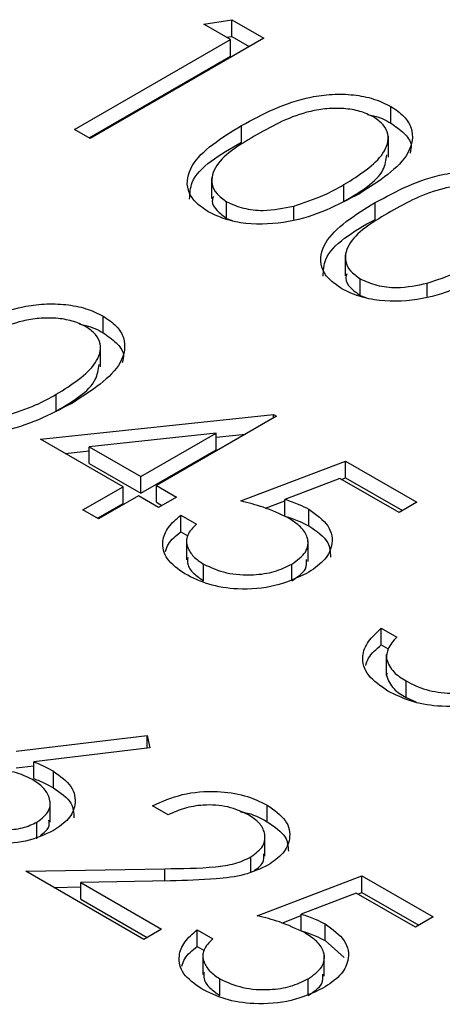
# Model space of a CAD drawing. Header units: inches. Extents: x 1802 to 2468, y -208 to -72.
# Tile 490 of 595: x 2222.763 to 2222.969, y -87.32 to -86.838. Entities that reach past the tile are written whole.
import ezdxf

# ---------------------------------------------------------------- set-up
doc = ezdxf.new("R2010")
doc.units = ezdxf.units.IN
doc.header["$LTSCALE"] = 0.5
doc.header["$MEASUREMENT"] = 0
doc.layers.add('DST-M-S', color=53, linetype='Continuous')

msp = doc.modelspace()

# ---------------------------------------------------------------- linework, layer by layer
at = {"layer": 'DST-M-S', "linetype": 'Continuous', "lineweight": 25}
for p, q in [((2222.85283, -86.84052), (2222.86651, -86.83837)), ((2222.86651, -86.83837), (2222.8822, -86.84743)), ((2222.86651, -86.84654), (2222.86651, -86.83837)), ((2222.86589, -86.84806), (2222.85283, -86.84052)), ((2222.78974, -86.89202), (2222.86589, -86.84806)), ((2222.8822, -86.84743), (2222.79735, -86.89641)), ((2222.86395, -86.84694), (2222.86651, -86.84654)), ((2222.86589, -86.85622), (2222.86589, -86.84806)), ((2222.86651, -86.84654), (2222.87513, -86.85151)), ((2222.79681, -86.8961), (2222.86589, -86.85622)), ((2222.9443, -86.88893), (2222.9443, -86.88076)), ((2222.79735, -86.89641), (2222.78974, -86.89202)), ((2222.87129, -86.89832), (2222.87129, -86.89015)), ((2222.94308, -86.90556), (2222.94308, -86.89535)), ((2222.85672, -86.91564), (2222.85672, -86.92585)), ((2222.92137, -86.92719), (2222.92137, -86.91902)), ((2222.86405, -86.93555), (2222.86405, -86.92738)), ((2222.89682, -86.93609), (2222.89682, -86.92948)), ((2222.93656, -86.936), (2222.93656, -86.92783)), ((2222.86405, -86.93555), (2222.86673, -86.93656)), ((2222.92199, -86.95332), (2222.92199, -86.96353)), ((2222.92932, -86.97323), (2222.92932, -86.96506)), ((2222.96209, -86.97377), (2222.96209, -86.96716)), ((2222.92932, -86.97323), (2222.932, -86.97424)), ((2222.80369, -86.99145), (2222.80369, -86.98329)), ((2222.80248, -87.00808), (2222.80248, -86.99787)), ((2222.78076, -87.02971), (2222.78076, -87.02154)), ((2222.77315, -87.04352), (2222.88691, -87.03133)), ((2222.88691, -87.03133), (2222.88846, -87.03222)), ((2222.88691, -87.03311), (2222.88691, -87.03133)), ((2222.88846, -87.03222), (2222.82971, -87.06613)), ((2222.85895, -87.04046), (2222.79681, -87.04714)), ((2222.8221, -87.06174), (2222.85895, -87.04046)), ((2222.85895, -87.04863), (2222.85895, -87.04046)), ((2222.85895, -87.04249), (2222.87334, -87.04095)), ((2222.8134, -87.06676), (2222.77315, -87.04352)), ((2222.78508, -87.05041), (2222.79681, -87.04915)), ((2222.79681, -87.04714), (2222.8221, -87.06174)), ((2222.79681, -87.0553), (2222.79681, -87.04714)), ((2222.8221, -87.0699), (2222.85895, -87.04863)), ((2222.79681, -87.0553), (2222.8221, -87.0699)), ((2222.87105, -87.07367), (2222.92218, -87.0542)), ((2222.92218, -87.0542), (2222.95699, -87.0743)), ((2222.92218, -87.06237), (2222.92218, -87.0542)), ((2222.8221, -87.0699), (2222.8221, -87.06174)), ((2222.91943, -87.06266), (2222.89254, -87.0729)), ((2222.94829, -87.07932), (2222.91943, -87.06266)), ((2222.92022, -87.06311), (2222.92218, -87.06237)), ((2222.92218, -87.06237), (2222.94992, -87.07838)), ((2222.79382, -87.07806), (2222.8134, -87.06676)), ((2222.8134, -87.07493), (2222.8134, -87.06676)), ((2222.82971, -87.06613), (2222.83951, -87.07178)), ((2222.82971, -87.0743), (2222.82971, -87.06613)), ((2222.80089, -87.08215), (2222.8134, -87.07493)), ((2222.82101, -87.07116), (2222.80143, -87.08246)), ((2222.8308, -87.07681), (2222.82101, -87.07116)), ((2222.82971, -87.0743), (2222.83243, -87.07587)), ((2222.83951, -87.07178), (2222.8308, -87.07681)), ((2222.88306, -87.07726), (2222.89254, -87.07365)), ((2222.89254, -87.08107), (2222.89254, -87.0729)), ((2222.95699, -87.0743), (2222.94829, -87.07932)), ((2222.80143, -87.08246), (2222.79382, -87.07806)), ((2222.90418, -87.08589), (2222.90418, -87.07772)), ((2222.84168, -87.08058), (2222.8493, -87.08497)), ((2222.84168, -87.08874), (2222.84168, -87.08058)), ((2222.84168, -87.08874), (2222.84501, -87.09066)), ((2222.84443, -87.0922), (2222.84443, -87.1024)), ((2222.90381, -87.10331), (2222.90381, -87.0931)), ((2222.85278, -87.11273), (2222.85278, -87.10457)), ((2222.89584, -87.11274), (2222.89584, -87.10458)), ((2222.93959, -87.13584), (2222.9472, -87.14024)), ((2222.93959, -87.14401), (2222.93959, -87.13584)), ((2222.93959, -87.14401), (2222.943, -87.14598)), ((2222.94204, -87.1487), (2222.94204, -87.15891)), ((2222.94212, -87.15901), (2222.94212, -87.15084)), ((2222.94232, -87.1579), (2222.94212, -87.15901)), ((2222.95171, -87.16984), (2222.95171, -87.16168)), ((2222.95171, -87.16984), (2222.95654, -87.17191)), ((2222.76118, -87.19602), (2222.82523, -87.18829)), ((2222.82523, -87.18829), (2222.82649, -87.19433)), ((2222.82523, -87.19449), (2222.82523, -87.18829)), ((2222.82649, -87.19433), (2222.76978, -87.20118)), ((2222.76118, -87.20419), (2222.76978, -87.20315)), ((2222.76978, -87.20935), (2222.76978, -87.20118)), ((2222.77939, -87.21395), (2222.77939, -87.20579)), ((2222.77777, -87.23079), (2222.77777, -87.22058)), ((2222.83549, -87.22711), (2222.82787, -87.22272)), ((2222.88383, -87.23053), (2222.88383, -87.22237)), ((2222.77135, -87.23886), (2222.77135, -87.2307)), ((2222.88274, -87.24728), (2222.88274, -87.23707)), ((2222.87594, -87.25503), (2222.87594, -87.24772)), ((2222.76587, -87.25475), (2222.83389, -87.25347)), ((2222.82352, -87.28803), (2222.76587, -87.25475)), ((2222.83389, -87.25944), (2222.83389, -87.25347)), ((2222.87904, -87.27644), (2222.93017, -87.25697)), ((2222.93017, -87.25697), (2222.96498, -87.27706)), ((2222.93017, -87.26513), (2222.93017, -87.25697)), ((2222.77956, -87.26266), (2222.79274, -87.26241)), ((2222.83663, -87.25939), (2222.79274, -87.26021)), ((2222.79274, -87.26021), (2222.83222, -87.28301)), ((2222.79274, -87.26838), (2222.79274, -87.26021)), ((2222.92741, -87.26543), (2222.90052, -87.27567)), ((2222.95628, -87.28209), (2222.92741, -87.26543)), ((2222.9282, -87.26588), (2222.93017, -87.26513)), ((2222.93017, -87.26513), (2222.95791, -87.28115)), ((2222.79274, -87.26838), (2222.82515, -87.28709)), ((2222.89104, -87.28003), (2222.90052, -87.27642)), ((2222.90052, -87.28384), (2222.90052, -87.27567)), ((2222.96498, -87.27706), (2222.95628, -87.28209)), ((2222.91217, -87.28865), (2222.91217, -87.28049)), ((2222.83222, -87.28301), (2222.82352, -87.28803)), ((2222.84967, -87.28334), (2222.85728, -87.28774)), ((2222.84967, -87.29151), (2222.84967, -87.28334)), ((2222.84967, -87.29151), (2222.85299, -87.29343)), ((2222.91217, -87.28865), (2222.92146, -87.29685)), ((2222.85242, -87.29496), (2222.85242, -87.30517)), ((2222.91179, -87.30608), (2222.91179, -87.29587)), ((2222.86077, -87.3155), (2222.86077, -87.30734)), ((2222.90382, -87.31551), (2222.90382, -87.30735))]:
    msp.add_line(p, q, dxfattribs=at)
for points, knots in [([(2222.87129, -86.89015), (2222.88175, -86.88449), (2222.89484, -86.87741), (2222.9155, -86.87462), (2222.92607, -86.87487), (2222.93625, -86.87682), (2222.94161, -86.87945), (2222.9443, -86.88076)], [0, 0, 0, 0, 0.498702, 0.624177, 0.749467, 0.874745, 1, 1, 1, 1]), ([(2222.93585, -86.88593), (2222.93371, -86.88492), (2222.92943, -86.8829), (2222.92129, -86.88164), (2222.913, -86.88168), (2222.89705, -86.8844), (2222.88698, -86.89003), (2222.87894, -86.89453)], [0, 0, 0, 0, 0.125139, 0.250418, 0.375519, 0.500847, 1, 1, 1, 1]), ([(2222.9443, -86.88076), (2222.94659, -86.88232), (2222.95119, -86.88543), (2222.95587, -86.89325), (2222.95318, -86.90804), (2222.93864, -86.91728), (2222.92895, -86.92344)], [0, 0, 0, 0, 0.1256, 0.251197, 0.500581, 1, 1, 1, 1]), ([(2222.92137, -86.91902), (2222.92893, -86.91429), (2222.94026, -86.90721), (2222.94398, -86.89589), (2222.94106, -86.88965), (2222.93759, -86.88717), (2222.93585, -86.88593)], [0, 0, 0, 0, 0.500072, 0.749021, 0.874598, 1, 1, 1, 1]), ([(2222.93281, -86.88469), (2222.93386, -86.88488), (2222.93826, -86.88567), (2222.94169, -86.88752), (2222.9443, -86.88893)], [0, 0, 0, 0, 0.237776, 1, 1, 1, 1]), ([(2222.85509, -86.93226), (2222.85282, -86.93071), (2222.84827, -86.92762), (2222.8437, -86.91986), (2222.84681, -86.90519), (2222.86149, -86.89617), (2222.87129, -86.89015)], [0, 0, 0, 0, 0.125551, 0.25109, 0.50025, 1, 1, 1, 1]), ([(2222.9443, -86.88893), (2222.94654, -86.89048), (2222.95102, -86.8936), (2222.95489, -86.89883), (2222.95401, -86.9022), (2222.95366, -86.90355)], [0, 0, 0, 0, 0.375879, 0.751748, 1, 1, 1, 1]), ([(2222.87894, -86.89453), (2222.87107, -86.89915), (2222.85929, -86.90606), (2222.85585, -86.91745), (2222.85885, -86.92366), (2222.86232, -86.92614), (2222.86405, -86.92738)], [0, 0, 0, 0, 0.5002912, 0.749086, 0.8746062, 1, 1, 1, 1]), ([(2222.84596, -86.92612), (2222.8461, -86.92333), (2222.84664, -86.91238), (2222.86076, -86.90433), (2222.87129, -86.89832)], [0, 0, 0, 0, 0.254367, 1, 1, 1, 1]), ([(2222.92137, -86.92719), (2222.92942, -86.92247), (2222.94065, -86.91589), (2222.94196, -86.90699), (2222.94234, -86.90447)], [0, 0, 0, 0, 0.717337, 1, 1, 1, 1]), ([(2222.93656, -86.92783), (2222.94702, -86.92217), (2222.96011, -86.91509), (2222.98077, -86.9123), (2222.99134, -86.91255), (2223.00152, -86.9145), (2223.00689, -86.91713), (2223.00957, -86.91844)], [0, 0, 0, 0, 0.498702, 0.624177, 0.749467, 0.874745, 1, 1, 1, 1]), ([(2222.89682, -86.92948), (2222.90181, -86.92785), (2222.91074, -86.92493), (2222.91812, -86.92083), (2222.92137, -86.91902)], [0, 0, 0, 0, 0.559599, 1, 1, 1, 1]), ([(2223.00112, -86.92361), (2222.99898, -86.9226), (2222.9947, -86.92058), (2222.98656, -86.91933), (2222.97827, -86.91936), (2222.96232, -86.92208), (2222.95226, -86.92771), (2222.94421, -86.93221)], [0, 0, 0, 0, 0.125139, 0.250418, 0.375519, 0.500847, 1, 1, 1, 1]), ([(2222.92895, -86.92344), (2222.91829, -86.92904), (2222.90231, -86.93745), (2222.87671, -86.93891), (2222.86319, -86.93623), (2222.85779, -86.93358), (2222.85509, -86.93226)], [0, 0, 0, 0, 0.499407, 0.748743, 0.874372, 1, 1, 1, 1]), ([(2222.85755, -86.92489), (2222.85729, -86.92563), (2222.85648, -86.92794), (2222.85902, -86.93183), (2222.86237, -86.93431), (2222.86405, -86.93555)], [0, 0, 0, 0, 0.191677, 0.596042, 1, 1, 1, 1]), ([(2222.86405, -86.92738), (2222.86666, -86.92855), (2222.87188, -86.93089), (2222.88388, -86.93223), (2222.89192, -86.93052), (2222.89682, -86.92948)], [0, 0, 0, 0, 0.280257, 0.560781, 1, 1, 1, 1]), ([(2222.92036, -86.96994), (2222.91809, -86.96839), (2222.91354, -86.9653), (2222.90897, -86.95754), (2222.91208, -86.94287), (2222.92676, -86.93385), (2222.93656, -86.92783)], [0, 0, 0, 0, 0.125551, 0.25109, 0.50025, 1, 1, 1, 1]), ([(2222.94421, -86.93221), (2222.93634, -86.93683), (2222.92456, -86.94374), (2222.92112, -86.95513), (2222.92412, -86.96134), (2222.92759, -86.96382), (2222.92932, -86.96506)], [0, 0, 0, 0, 0.500291, 0.749086, 0.874606, 1, 1, 1, 1]), ([(2222.91123, -86.9638), (2222.91137, -86.96101), (2222.91191, -86.95007), (2222.92603, -86.94201), (2222.93656, -86.936)], [0, 0, 0, 0, 0.254367, 1, 1, 1, 1]), ([(2222.96209, -86.96716), (2222.96709, -86.96553), (2222.97601, -86.96261), (2222.98339, -86.95851), (2222.98664, -86.9567)], [0, 0, 0, 0, 0.559599, 1, 1, 1, 1]), ([(2222.99422, -86.96112), (2222.98356, -86.96672), (2222.96758, -86.97513), (2222.94198, -86.97659), (2222.92846, -86.97391), (2222.92306, -86.97126), (2222.92036, -86.96994)], [0, 0, 0, 0, 0.499407, 0.748743, 0.874372, 1, 1, 1, 1]), ([(2222.92282, -86.96257), (2222.92256, -86.96331), (2222.92175, -86.96562), (2222.92429, -86.96951), (2222.92764, -86.97199), (2222.92932, -86.97323)], [0, 0, 0, 0, 0.191677, 0.596042, 1, 1, 1, 1]), ([(2222.92932, -86.96506), (2222.93193, -86.96623), (2222.93715, -86.96857), (2222.94916, -86.96991), (2222.95719, -86.96821), (2222.96209, -86.96716)], [0, 0, 0, 0, 0.280257, 0.560781, 1, 1, 1, 1]), ([(2222.73069, -86.99268), (2222.74115, -86.98702), (2222.75424, -86.97993), (2222.77489, -86.97714), (2222.78546, -86.9774), (2222.79565, -86.97934), (2222.80101, -86.98197), (2222.80369, -86.98329)], [0, 0, 0, 0, 0.498702, 0.624177, 0.749467, 0.874745, 1, 1, 1, 1]), ([(2222.80369, -86.98329), (2222.80599, -86.98484), (2222.81058, -86.98796), (2222.81526, -86.99577), (2222.81257, -87.01056), (2222.79804, -87.0198), (2222.78834, -87.02596)], [0, 0, 0, 0, 0.1256, 0.251197, 0.500581, 1, 1, 1, 1]), ([(2222.79524, -86.98846), (2222.7931, -86.98745), (2222.78882, -86.98542), (2222.78068, -86.98417), (2222.77239, -86.9842), (2222.75644, -86.98692), (2222.74638, -86.99255), (2222.73833, -86.99705)], [0, 0, 0, 0, 0.125139, 0.250418, 0.375519, 0.500847, 1, 1, 1, 1]), ([(2222.79221, -86.98722), (2222.79325, -86.9874), (2222.79765, -86.98819), (2222.80108, -86.99004), (2222.80369, -86.99145)], [0, 0, 0, 0, 0.237776, 1, 1, 1, 1]), ([(2222.78076, -87.02154), (2222.78833, -87.01681), (2222.79966, -87.00973), (2222.80338, -86.99841), (2222.80046, -86.99217), (2222.79698, -86.98969), (2222.79524, -86.98846)], [0, 0, 0, 0, 0.500072, 0.749021, 0.874598, 1, 1, 1, 1]), ([(2222.80369, -86.99145), (2222.80593, -86.99301), (2222.81042, -86.99612), (2222.81428, -87.00135), (2222.8134, -87.00473), (2222.81305, -87.00607)], [0, 0, 0, 0, 0.375879, 0.751748, 1, 1, 1, 1]), ([(2222.78076, -87.02971), (2222.78882, -87.02499), (2222.80005, -87.01841), (2222.80136, -87.00951), (2222.80173, -87.007)], [0, 0, 0, 0, 0.717337, 1, 1, 1, 1]), ([(2222.75622, -87.032), (2222.76121, -87.03037), (2222.77013, -87.02745), (2222.77751, -87.02335), (2222.78076, -87.02154)], [0, 0, 0, 0, 0.559599, 1, 1, 1, 1]), ([(2222.78834, -87.02596), (2222.77768, -87.03157), (2222.76171, -87.03997), (2222.7361, -87.04143), (2222.72258, -87.03875), (2222.71718, -87.03611), (2222.71449, -87.03478)], [0, 0, 0, 0, 0.499407, 0.748743, 0.874372, 1, 1, 1, 1]), ([(2222.8941, -87.08195), (2222.89014, -87.08009), (2222.88305, -87.07677), (2222.87472, -87.07462), (2222.87105, -87.07367)], [0, 0, 0, 0, 0.559416, 1, 1, 1, 1]), ([(2222.89254, -87.0729), (2222.89488, -87.07367), (2222.89906, -87.07504), (2222.90262, -87.0769), (2222.90418, -87.07772)], [0, 0, 0, 0, 0.560064, 1, 1, 1, 1]), ([(2222.90418, -87.07772), (2222.90781, -87.08031), (2222.91506, -87.08549), (2222.91634, -87.09505), (2222.91202, -87.10328), (2222.90609, -87.1072), (2222.90313, -87.10916)], [0, 0, 0, 0, 0.279688, 0.559025, 0.779292, 1, 1, 1, 1]), ([(2222.84364, -87.10934), (2222.84037, -87.10702), (2222.83384, -87.1024), (2222.83211, -87.0939), (2222.83494, -87.08639), (2222.83943, -87.08252), (2222.84168, -87.08058)], [0, 0, 0, 0, 0.2796245, 0.5590192, 0.7793803, 1, 1, 1, 1]), ([(2222.89254, -87.08107), (2222.89488, -87.08184), (2222.89906, -87.08321), (2222.90262, -87.08507), (2222.90418, -87.08589)], [0, 0, 0, 0, 0.560064, 1, 1, 1, 1]), ([(2222.89584, -87.10458), (2222.89846, -87.1027), (2222.9037, -87.09895), (2222.90435, -87.09198), (2222.90059, -87.08616), (2222.89627, -87.08335), (2222.8941, -87.08195)], [0, 0, 0, 0, 0.279539, 0.558617, 0.779047, 1, 1, 1, 1]), ([(2222.83421, -87.09831), (2222.83458, -87.09709), (2222.83566, -87.09358), (2222.8393, -87.09066), (2222.84168, -87.08874)], [0, 0, 0, 0, 0.3451473, 1, 1, 1, 1]), ([(2222.8493, -87.08497), (2222.84756, -87.08674), (2222.84408, -87.09026), (2222.84441, -87.09605), (2222.84748, -87.10094), (2222.85102, -87.10336), (2222.85278, -87.10457)], [0, 0, 0, 0, 0.2800502, 0.5591657, 0.7795831, 1, 1, 1, 1]), ([(2222.90418, -87.08589), (2222.90801, -87.08847), (2222.91459, -87.0929), (2222.9147, -87.09867), (2222.91475, -87.10108)], [0, 0, 0, 0, 0.581865, 1, 1, 1, 1]), ([(2222.84502, -87.10138), (2222.84491, -87.10244), (2222.84464, -87.10509), (2222.84758, -87.10911), (2222.85105, -87.11153), (2222.85278, -87.11273)], [0, 0, 0, 0, 0.251787, 0.625894, 1, 1, 1, 1]), ([(2222.89584, -87.11274), (2222.89864, -87.11088), (2222.90325, -87.10781), (2222.90316, -87.10382), (2222.90312, -87.10226)], [0, 0, 0, 0, 0.608372, 1, 1, 1, 1]), ([(2222.85278, -87.10457), (2222.85633, -87.10619), (2222.86344, -87.10943), (2222.87633, -87.11017), (2222.88773, -87.10856), (2222.89313, -87.10591), (2222.89584, -87.10458)], [0, 0, 0, 0, 0.279617, 0.559357, 0.779559, 1, 1, 1, 1]), ([(2222.90313, -87.10916), (2222.89823, -87.11142), (2222.88844, -87.11592), (2222.87058, -87.11743), (2222.85482, -87.11489), (2222.84737, -87.11119), (2222.84364, -87.10934)], [0, 0, 0, 0, 0.279864, 0.559271, 0.779424, 1, 1, 1, 1]), ([(2222.94287, -87.16662), (2222.93932, -87.16418), (2222.93222, -87.1593), (2222.92955, -87.15023), (2222.93279, -87.14221), (2222.93732, -87.13796), (2222.93959, -87.13584)], [0, 0, 0, 0, 0.279886, 0.558979, 0.779263, 1, 1, 1, 1]), ([(2222.9472, -87.14024), (2222.94551, -87.14211), (2222.9425, -87.14545), (2222.94224, -87.1492), (2222.94212, -87.15084)], [0, 0, 0, 0, 0.560694, 1, 1, 1, 1]), ([(2222.93201, -87.15414), (2222.93239, -87.15292), (2222.93353, -87.14924), (2222.93716, -87.14611), (2222.93959, -87.14401)], [0, 0, 0, 0, 0.331479, 1, 1, 1, 1]), ([(2222.94212, -87.15084), (2222.94303, -87.15313), (2222.94467, -87.15723), (2222.94955, -87.16032), (2222.95171, -87.16168)], [0, 0, 0, 0, 0.558748, 1, 1, 1, 1]), ([(2222.94212, -87.15901), (2222.94303, -87.1613), (2222.94467, -87.16539), (2222.94955, -87.16848), (2222.95171, -87.16984)], [0, 0, 0, 0, 0.558748, 1, 1, 1, 1]), ([(2222.95171, -87.16168), (2222.95485, -87.16326), (2222.96111, -87.16643), (2222.97263, -87.16799), (2222.9835, -87.16729), (2222.98867, -87.16495), (2222.99126, -87.16379)], [0, 0, 0, 0, 0.280599, 0.560151, 0.780303, 1, 1, 1, 1]), ([(2222.99961, -87.16776), (2222.99483, -87.16981), (2222.98528, -87.17392), (2222.96817, -87.17461), (2222.95349, -87.17187), (2222.94641, -87.16837), (2222.94287, -87.16662)], [0, 0, 0, 0, 0.279304, 0.5588383, 0.779277, 1, 1, 1, 1]), ([(2222.76978, -87.20118), (2222.77167, -87.20198), (2222.77504, -87.20339), (2222.77806, -87.20505), (2222.77939, -87.20579)], [0, 0, 0, 0, 0.55991, 1, 1, 1, 1]), ([(2222.76909, -87.20989), (2222.76628, -87.20852), (2222.76068, -87.2058), (2222.75028, -87.20495), (2222.74098, -87.20616), (2222.73657, -87.20829), (2222.73436, -87.20935)], [0, 0, 0, 0, 0.280127, 0.559515, 0.779719, 1, 1, 1, 1]), ([(2222.76978, -87.20935), (2222.77167, -87.21014), (2222.77504, -87.21156), (2222.77806, -87.21322), (2222.77939, -87.21395)], [0, 0, 0, 0, 0.55991, 1, 1, 1, 1]), ([(2222.77939, -87.20579), (2222.78268, -87.20818), (2222.78927, -87.21296), (2222.79074, -87.22166), (2222.78745, -87.22935), (2222.7821, -87.233), (2222.77942, -87.23483)], [0, 0, 0, 0, 0.279638, 0.559326, 0.779527, 1, 1, 1, 1]), ([(2222.77135, -87.2307), (2222.77362, -87.22894), (2222.77816, -87.22541), (2222.77796, -87.2191), (2222.77492, -87.21376), (2222.77103, -87.21118), (2222.76909, -87.20989)], [0, 0, 0, 0, 0.2787544, 0.558605, 0.7791474, 1, 1, 1, 1]), ([(2222.77939, -87.21395), (2222.78283, -87.21634), (2222.789, -87.22062), (2222.78931, -87.22615), (2222.78944, -87.2286)], [0, 0, 0, 0, 0.556632, 1, 1, 1, 1]), ([(2222.82787, -87.22272), (2222.83249, -87.22062), (2222.84172, -87.21644), (2222.85839, -87.21517), (2222.87326, -87.21722), (2222.8803, -87.22065), (2222.88383, -87.22237)], [0, 0, 0, 0, 0.280029, 0.559515, 0.779668, 1, 1, 1, 1]), ([(2222.87474, -87.22716), (2222.87154, -87.22566), (2222.86516, -87.22266), (2222.85332, -87.22193), (2222.84315, -87.22373), (2222.83804, -87.22599), (2222.83549, -87.22711)], [0, 0, 0, 0, 0.279699, 0.558847, 0.779176, 1, 1, 1, 1]), ([(2222.88383, -87.22237), (2222.88726, -87.22475), (2222.89411, -87.22953), (2222.8956, -87.23836), (2222.89231, -87.24614), (2222.88693, -87.24986), (2222.88424, -87.25172)], [0, 0, 0, 0, 0.2798903, 0.5592237, 0.7795824, 1, 1, 1, 1]), ([(2222.87075, -87.22563), (2222.87142, -87.22572), (2222.87654, -87.22642), (2222.88044, -87.22862), (2222.88383, -87.23053)], [0, 0, 0, 0, 0.131317, 1, 1, 1, 1]), ([(2222.87594, -87.24772), (2222.87821, -87.246), (2222.88275, -87.24256), (2222.88312, -87.23636), (2222.88046, -87.23101), (2222.87664, -87.22845), (2222.87474, -87.22716)], [0, 0, 0, 0, 0.279126, 0.558978, 0.77935, 1, 1, 1, 1]), ([(2222.73603, -87.22974), (2222.73889, -87.23109), (2222.74463, -87.2338), (2222.75502, -87.23478), (2222.76456, -87.23388), (2222.76909, -87.23176), (2222.77135, -87.2307)], [0, 0, 0, 0, 0.280018, 0.559853, 0.779987, 1, 1, 1, 1]), ([(2222.77301, -87.23723), (2222.77468, -87.23599), (2222.77768, -87.23377), (2222.77733, -87.23099), (2222.77717, -87.22976)], [0, 0, 0, 0, 0.5584105, 1, 1, 1, 1]), ([(2222.88383, -87.23053), (2222.88742, -87.23291), (2222.89373, -87.23709), (2222.89407, -87.24257), (2222.89421, -87.24493)], [0, 0, 0, 0, 0.569414, 1, 1, 1, 1]), ([(2222.77942, -87.23483), (2222.7751, -87.23682), (2222.76646, -87.2408), (2222.75061, -87.24158), (2222.7369, -87.2393), (2222.73024, -87.23612), (2222.72692, -87.23453)], [0, 0, 0, 0, 0.279631, 0.55896, 0.779478, 1, 1, 1, 1]), ([(2222.83389, -87.25347), (2222.84215, -87.2534), (2222.85365, -87.25331), (2222.86833, -87.25133), (2222.87341, -87.24892), (2222.87594, -87.24772)], [0, 0, 0, 0, 0.560717, 0.780532, 1, 1, 1, 1]), ([(2222.87752, -87.2544), (2222.87922, -87.25315), (2222.88248, -87.25074), (2222.88231, -87.2477), (2222.88223, -87.24623)], [0, 0, 0, 0, 0.5193613, 1, 1, 1, 1]), ([(2222.88424, -87.25172), (2222.88053, -87.25347), (2222.8731, -87.25696), (2222.85614, -87.25892), (2222.84403, -87.25921), (2222.83663, -87.25939)], [0, 0, 0, 0, 0.279288, 0.559154, 1, 1, 1, 1]), ([(2222.90209, -87.28472), (2222.89812, -87.28286), (2222.89103, -87.27953), (2222.88271, -87.27738), (2222.87904, -87.27644)], [0, 0, 0, 0, 0.559416, 1, 1, 1, 1]), ([(2222.90052, -87.27567), (2222.90286, -87.27644), (2222.90704, -87.27781), (2222.9106, -87.27967), (2222.91217, -87.28049)], [0, 0, 0, 0, 0.560064, 1, 1, 1, 1]), ([(2222.91217, -87.28049), (2222.91579, -87.28308), (2222.92304, -87.28826), (2222.92433, -87.29782), (2222.92001, -87.30605), (2222.91408, -87.30997), (2222.91111, -87.31193)], [0, 0, 0, 0, 0.279688, 0.559025, 0.779292, 1, 1, 1, 1]), ([(2222.85162, -87.3121), (2222.84836, -87.30979), (2222.84183, -87.30516), (2222.8401, -87.29667), (2222.84293, -87.28916), (2222.84742, -87.28528), (2222.84967, -87.28334)], [0, 0, 0, 0, 0.279625, 0.559019, 0.77938, 1, 1, 1, 1]), ([(2222.90052, -87.28384), (2222.90286, -87.2846), (2222.90704, -87.28597), (2222.9106, -87.28784), (2222.91217, -87.28865)], [0, 0, 0, 0, 0.560064, 1, 1, 1, 1]), ([(2222.90382, -87.30735), (2222.90644, -87.30547), (2222.91168, -87.30172), (2222.91234, -87.29474), (2222.90858, -87.28893), (2222.90425, -87.28612), (2222.90209, -87.28472)], [0, 0, 0, 0, 0.279539, 0.558617, 0.779047, 1, 1, 1, 1]), ([(2222.8422, -87.30107), (2222.84257, -87.29986), (2222.84364, -87.29635), (2222.84728, -87.29342), (2222.84967, -87.29151)], [0, 0, 0, 0, 0.345147, 1, 1, 1, 1]), ([(2222.85728, -87.28774), (2222.85554, -87.2895), (2222.85206, -87.29302), (2222.8524, -87.29881), (2222.85547, -87.30371), (2222.859, -87.30613), (2222.86077, -87.30734)], [0, 0, 0, 0, 0.28005, 0.559166, 0.779583, 1, 1, 1, 1]), ([(2222.85301, -87.30415), (2222.8529, -87.30521), (2222.85263, -87.30785), (2222.85556, -87.31188), (2222.85903, -87.31429), (2222.86077, -87.3155)], [0, 0, 0, 0, 0.251787, 0.625894, 1, 1, 1, 1]), ([(2222.90382, -87.31551), (2222.90663, -87.31364), (2222.91123, -87.31057), (2222.91114, -87.30659), (2222.9111, -87.30502)], [0, 0, 0, 0, 0.608372, 1, 1, 1, 1]), ([(2222.86077, -87.30734), (2222.86432, -87.30896), (2222.87142, -87.3122), (2222.88431, -87.31294), (2222.89572, -87.31133), (2222.90112, -87.30867), (2222.90382, -87.30735)], [0, 0, 0, 0, 0.279617, 0.559357, 0.779559, 1, 1, 1, 1]), ([(2222.91111, -87.31193), (2222.90621, -87.31418), (2222.89642, -87.31869), (2222.87857, -87.32019), (2222.86281, -87.31765), (2222.85535, -87.31395), (2222.85162, -87.3121)], [0, 0, 0, 0, 0.279864, 0.559271, 0.779424, 1, 1, 1, 1])]:
    msp.add_open_spline(points, degree=3, knots=knots, dxfattribs=at)

doc.saveas('drawing.dxf')
